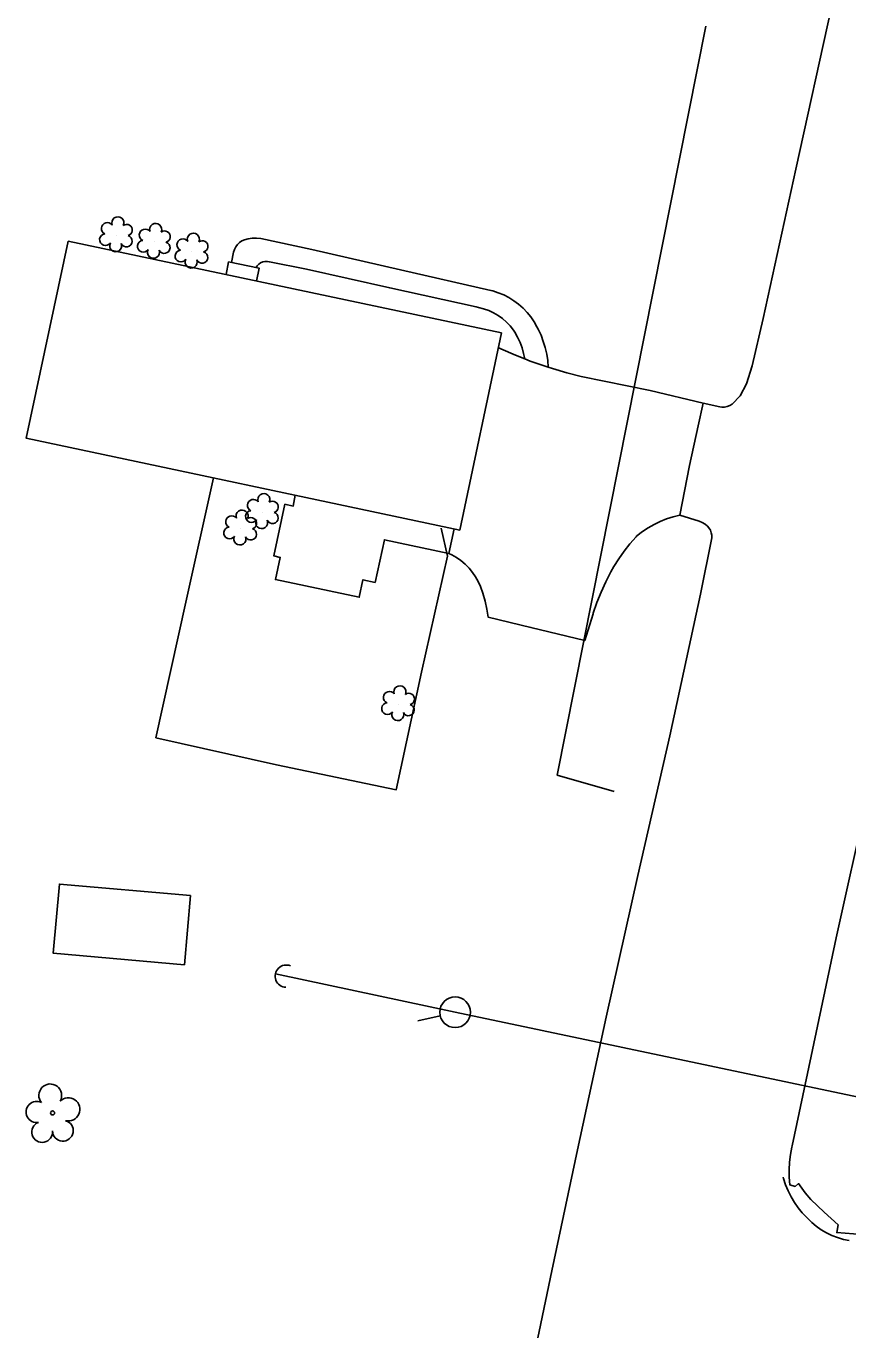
# Model space of a CAD drawing. Extents: x 1611576 to 1617186, y 899279 to 905462.
# Drawn here: x 1616128.4 to 1616262.5, y 899826.3 to 900039.1 of the extents above; entities that cross this region are included whole.
import ezdxf

# ---------------------------------------------------------------- set-up
doc = ezdxf.new("R2010")
doc.units = 0
for name, color, linetype in [('Default', 7, 'Continuous'), ('Exist Building', 7, 'Continuous'), ('Exist Other Culture Area Outline', 7, 'Continuous'), ('Exist Other Culture Fence Line', 7, 'Continuous'), ('Exist Other Culture Gate', 7, 'Continuous'), ('Exist Roads Change in Surface', 7, 'Continuous'), ('Exist Roads EOP', 7, 'Continuous'), ('Exist Roads EOP Other', 7, 'Continuous'), ('Exist Roads EOT', 7, 'Continuous'), ('Exist Vegetation Shrub CELL', 7, 'Continuous'), ('Exist Vegetation Tree CELL', 7, 'Continuous'), ('P Pole (Pow Co) CELL', 7, 'Continuous'), ('Prop 6 In Gas Line (B2)', 7, 'Continuous'), ('Prop OH Pow Lines', 7, 'Continuous')]:
    doc.layers.add(name, color=color, linetype=linetype)

msp = doc.modelspace()

# ---------------------------------------------------------------- linework, layer by layer
at = {"layer": 'Default'}
msp.add_line((1616195.96, 899877.61), (1616192.3, 899876.78), dxfattribs=at)
msp.add_circle((1616198.39, 899878.17), 2.5, dxfattribs=at)
at = {"layer": 'Exist Building'}
for points in [[(1616135.21, 900004.02), (1616205.95, 899989.03), (1616199.14, 899956.86), (1616128.4, 899971.84)], [(1616154.2, 899885.91), (1616132.8, 899887.79), (1616133.8, 899899.09), (1616155.19, 899897.22)]]:
    msp.add_lwpolyline(points, close=True, dxfattribs=at)
at = {"layer": 'Exist Other Culture Area Outline'}
for points in [[(1616213.58, 899983.44), (1616213.5, 899984.51), (1616213.34, 899985.58), (1616213.11, 899986.63), (1616212.79, 899987.65), (1616212.41, 899988.66), (1616211.94, 899989.63), (1616211.75, 899990), (1616211.28, 899990.83), (1616210.74, 899991.63), (1616210.14, 899992.37), (1616209.48, 899993.07), (1616208.76, 899993.7), (1616207.99, 899994.28), (1616207.18, 899994.79), (1616206.33, 899995.22), (1616205.44, 899995.59), (1616204.53, 899995.88), (1616204.23, 899995.96), (1616189.45, 899999.35), (1616175.03, 900002.62), (1616166.69, 900004.43), (1616165.99, 900004.49), (1616165.29, 900004.47), (1616164.6, 900004.38), (1616164.02, 900004.23), (1616163.59, 900004.04), (1616163.2, 900003.78), (1616162.86, 900003.46), (1616162.58, 900003.08), (1616162.37, 900002.66), (1616162.23, 900002.22), (1616161.88, 900000.52)], [(1616161, 899998.55), (1616161.42, 900000.61), (1616166.41, 899999.59), (1616165.98, 899997.5)], [(1616209.77, 899984.79), (1616209.58, 899985.69), (1616209.32, 899986.59), (1616208.99, 899987.47), (1616208.59, 899988.32), (1616208.13, 899989.14), (1616207.91, 899989.49), (1616207.37, 899990.17), (1616206.77, 899990.79), (1616206.11, 899991.36), (1616205.4, 899991.87), (1616204.66, 899992.31), (1616203.87, 899992.68), (1616203.05, 899992.97), (1616202.21, 899993.2), (1616201.85, 899993.27), (1616187.73, 899996.38), (1616174.15, 899999.41), (1616168.09, 900000.63), (1616167.72, 900000.71), (1616167.35, 900000.71), (1616166.98, 900000.63), (1616166.64, 900000.48), (1616166.33, 900000.26), (1616166.08, 899999.97), (1616165.93, 899999.71), (1616165.92, 899999.69)], [(1616197.39, 899953.05), (1616186.86, 899955.29), (1616185.34, 899948.32), (1616183.34, 899948.76), (1616182.74, 899945.9), (1616169.06, 899948.79), (1616169.85, 899952.4), (1616168.82, 899952.64), (1616170.62, 899961.06), (1616171.96, 899960.77), (1616172.31, 899962.54)]]:
    msp.add_lwpolyline(points, dxfattribs=at)
at = {"layer": 'Exist Other Culture Fence Line'}
msp.add_lwpolyline([(1616197.16, 899952.58), (1616192.91, 899933.65), (1616188.79, 899914.48), (1616169.25, 899918.53), (1616149.56, 899922.98), (1616154.44, 899945.07), (1616158.95, 899965.37)], dxfattribs=at)
at = {"layer": 'Exist Other Culture Gate'}
msp.add_line((1616197.16, 899952.58), (1616196.13, 899957.16), dxfattribs=at)
at = {"layer": 'Exist Roads Change in Surface'}
msp.add_lwpolyline([(1616235.06, 899959.29), (1616236.65, 899967.41), (1616238.04, 899973.86), (1616238.88, 899977.54)], dxfattribs=at)
at = {"layer": 'Exist Roads EOP'}
for points in [[(1616245.94, 899980.71), (1616246.9, 899983.65), (1616248.65, 899991.38), (1616254.03, 900015.73), (1616259.81, 900042.21)], [(1616209.3, 899812.54), (1616214.17, 899835.98), (1616218.35, 899855.7), (1616223.04, 899877.38), (1616228.19, 899900.5), (1616233.45, 899923.29), (1616238.46, 899946.41), (1616240.27, 899955.57)], [(1616265.67, 899913.03), (1616260.6, 899890.31), (1616255.91, 899868.18), (1616253.41, 899856.39), (1616253.36, 899856.15), (1616253.14, 899854.94), (1616252.99, 899853.72), (1616252.92, 899852.48), (1616252.93, 899851.25), (1616253.02, 899850.02), (1616253.89, 899849.75), (1616254.45, 899850.2), (1616255.53, 899848.71), (1616256.45, 899847.61), (1616258.62, 899845.57), (1616260.89, 899843.5), (1616260.68, 899842.21), (1616268.84, 899841.6)]]:
    msp.add_lwpolyline(points, dxfattribs=at)
at = {"layer": 'Exist Roads EOP Other'}
for points in [[(1616245.94, 899980.71), (1616244.93, 899978.75), (1616243.62, 899977.4), (1616243.23, 899977.17), (1616242.81, 899977.02), (1616242.36, 899976.94), (1616241.91, 899976.94), (1616241.6, 899976.99), (1616238.88, 899977.54), (1616230.24, 899979.61), (1616218.96, 899981.93), (1616216.6, 899982.54), (1616214.26, 899983.22), (1616213.58, 899983.44), (1616211.94, 899983.98), (1616210.63, 899984.44), (1616209.77, 899984.79), (1616208.24, 899985.4), (1616205.88, 899986.44), (1616205.44, 899986.64)], [(1616240.27, 899955.57), (1616240.28, 899956), (1616240.2, 899956.43), (1616240.05, 899956.84), (1616239.82, 899957.21), (1616239.6, 899957.47), (1616239.18, 899957.83), (1616238.71, 899958.11), (1616238.21, 899958.33), (1616235.06, 899959.29), (1616233.98, 899959.02), (1616232.91, 899958.68), (1616231.87, 899958.27), (1616230.86, 899957.78), (1616229.89, 899957.22), (1616228.95, 899956.6), (1616228.07, 899955.91), (1616227.92, 899955.78), (1616226.92, 899954.63), (1616225.98, 899953.43), (1616225.11, 899952.18), (1616224.3, 899950.89), (1616223.81, 899950.03), (1616222.99, 899948.4), (1616222.23, 899946.73), (1616221.55, 899945.03), (1616220.95, 899943.31), (1616220.91, 899943.19), (1616219.54, 899938.85), (1616210.76, 899940.98), (1616203.79, 899942.62), (1616203.58, 899943.94), (1616203.28, 899945.25), (1616202.92, 899946.55), (1616202.54, 899947.63), (1616202.18, 899948.45), (1616201.74, 899949.23), (1616201.23, 899949.96), (1616200.66, 899950.65), (1616200.03, 899951.29), (1616199.35, 899951.87), (1616198.61, 899952.38), (1616197.84, 899952.83), (1616197.39, 899953.05), (1616198.24, 899957.05)]]:
    msp.add_lwpolyline(points, dxfattribs=at)
at = {"layer": 'Exist Roads EOT'}
msp.add_lwpolyline([(1616262.73, 899840.9), (1616261.76, 899841.11), (1616260.82, 899841.39), (1616259.9, 899841.75), (1616259.01, 899842.18), (1616258.16, 899842.68), (1616257.35, 899843.25), (1616256.59, 899843.88), (1616255.89, 899844.56), (1616255.79, 899844.67), (1616255.06, 899845.44), (1616254.38, 899846.26), (1616253.77, 899847.14), (1616253.22, 899848.06), (1616252.74, 899849.01), (1616252.34, 899850), (1616252.01, 899851.02), (1616251.94, 899851.26)], dxfattribs=at)
at = {"layer": 'Exist Vegetation Shrub CELL'}
for p, q in [((1616143.11, 900004.94), (1616143.11, 900004.94)), ((1616149.3, 900003.87), (1616149.3, 900003.87)), ((1616155.44, 900002.28), (1616155.44, 900002.28)), ((1616166.94, 899959.77), (1616166.94, 899959.77)), ((1616163.39, 899957.1), (1616163.39, 899957.1)), ((1616189.16, 899928.42), (1616189.16, 899928.42))]:
    msp.add_line(p, q, dxfattribs=at)
for centre, radius, start, end in [((1616143.34, 900006.98), 0.99, 334.8391, 200.4717), ((1616141.62, 900006.07), 0.968, 35.8908, 245.4216), ((1616144.78, 900005.81), 0.929, 284.4567, 126.0861), ((1616147.81, 900005), 0.968, 35.8908, 245.4216), ((1616149.52, 900005.91), 0.99, 334.8391, 200.4717), ((1616150.97, 900004.74), 0.929, 284.4567, 126.0861), ((1616141.31, 900004.24), 0.955, 95.1099, 327.9534), ((1616142.98, 900003.26), 0.984, 151.2797, 21.387), ((1616144.74, 900004.01), 0.937, 204.9913, 73.4601), ((1616147.5, 900003.17), 0.955, 95.1099, 327.9534), ((1616150.93, 900002.94), 0.937, 204.9913, 73.4601), ((1616153.96, 900003.4), 0.968, 35.8908, 245.4216), ((1616155.67, 900004.32), 0.99, 334.8391, 200.4717), ((1616157.11, 900003.15), 0.929, 284.4567, 126.0861), ((1616149.17, 900002.19), 0.984, 151.2797, 21.387), ((1616153.64, 900001.57), 0.955, 95.1099, 327.9534), ((1616157.08, 900001.35), 0.937, 204.9913, 73.4601), ((1616155.31, 900000.59), 0.984, 151.2797, 21.387), ((1616167.17, 899961.82), 0.99, 334.8391, 200.4717), ((1616165.46, 899960.9), 0.968, 35.8908, 245.4216), ((1616168.61, 899960.64), 0.929, 284.4567, 126.0861), ((1616161.91, 899958.22), 0.968, 35.8908, 245.4216), ((1616163.62, 899959.14), 0.99, 334.8391, 200.4717), ((1616165.14, 899959.07), 0.955, 95.1099, 327.9534), ((1616165.07, 899957.97), 0.929, 284.4567, 126.0861), ((1616166.81, 899958.09), 0.984, 151.2797, 21.387), ((1616168.58, 899958.85), 0.937, 204.9913, 73.4601), ((1616161.59, 899956.39), 0.955, 95.1099, 327.9534), ((1616165.03, 899956.17), 0.937, 204.9913, 73.4601), ((1616163.27, 899955.41), 0.984, 151.2797, 21.387), ((1616189.38, 899930.46), 0.99, 334.8391, 200.4717), ((1616187.67, 899929.55), 0.968, 35.8908, 245.4216), ((1616190.83, 899929.29), 0.929, 284.4567, 126.0861), ((1616187.36, 899927.72), 0.955, 95.1099, 327.9534), ((1616189.03, 899926.74), 0.984, 151.2797, 21.387), ((1616190.79, 899927.49), 0.937, 204.9913, 73.4601)]:
    msp.add_arc(centre, radius, start, end, dxfattribs=at)
at = {"layer": 'Exist Vegetation Tree CELL'}
msp.add_line((1616132.69, 899861.74), (1616132.69, 899861.74), dxfattribs=at)
msp.add_circle((1616132.69, 899861.74), 0.326, dxfattribs=at)
for centre, radius, start, end in [((1616132.31, 899864.61), 1.86, 330.1651, 219.7134), ((1616130.09, 899861.89), 1.73, 62.6636, 279.3457), ((1616135.24, 899862.33), 1.9, 257.1011, 134.1999), ((1616130.99, 899858.62), 1.69, 111.5671, 6.231), ((1616134.37, 899858.84), 1.7, 181.2822, 74.56)]:
    msp.add_arc(centre, radius, start, end, dxfattribs=at)
at = {"layer": 'P Pole (Pow Co) CELL'}
msp.add_line((1616198.39, 899878.17), (1616169.06, 899884.43), dxfattribs=at)
msp.add_arc((1616170.84, 899884.06), 1.82, 68.1894, 267.7757, dxfattribs=at)
at = {"layer": 'Prop 6 In Gas Line (B2)'}
for p, q in [((1616215.04, 899916.88), (1616239.31, 900039.1)), ((1616224.36, 899914.17), (1616215.04, 899916.88))]:
    msp.add_line(p, q, dxfattribs=at)
at = {"layer": 'Prop OH Pow Lines'}
msp.add_line((1616198.39, 899878.17), (1616273.53, 899862.38), dxfattribs=at)

doc.saveas('drawing.dxf')
